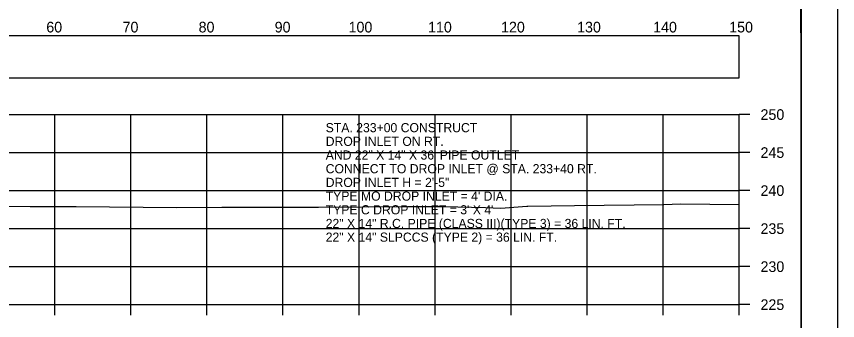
# Model space of a CAD drawing. Extents: x 1369627 to 1374022, y 380035 to 398173.
# Drawn here: x 1372153.5 to 1372261.5, y 387820.8 to 387860.8 of the extents above; entities that cross this region are included whole.
import ezdxf

# ---------------------------------------------------------------- set-up
doc = ezdxf.new("R2010")
doc.units = 0
for name, color, linetype in [('Default', 7, 'Continuous'), ('R_Axis', 7, 'Continuous'), ('R_Axis Annot', 7, 'Continuous'), ('R_Border', 7, 'Continuous'), ('R_Exist Surface', 7, 'Continuous'), ('R_Grid', 7, 'Continuous'), ('R_No Plot', 7, 'Continuous'), ('R_Water Annot', 7, 'Continuous')]:
    doc.layers.add(name, color=color, linetype=linetype)

msp = doc.modelspace()

# ---------------------------------------------------------------- linework, layer by layer
at = {"layer": 'Default'}
msp.add_lwpolyline([(1371948.53, 387852.78), (1372248.53, 387852.78), (1372248.53, 387858.3), (1371948.53, 387858.3)], close=True, dxfattribs=at)
at = {"layer": 'R_Axis'}
for p, q in [((1372248.53, 387822.93), (1372248.53, 387847.93)), ((1372249.93, 387847.93), (1372248.53, 387847.93)), ((1372249.93, 387842.93), (1372248.53, 387842.93)), ((1372249.93, 387837.93), (1372248.53, 387837.93)), ((1372249.93, 387832.93), (1372248.53, 387832.93)), ((1372249.93, 387827.93), (1372248.53, 387827.93)), ((1371948.53, 387822.93), (1372248.53, 387822.93)), ((1372158.53, 387821.53), (1372158.53, 387822.93)), ((1372168.53, 387821.53), (1372168.53, 387822.93)), ((1372178.53, 387821.53), (1372178.53, 387822.93)), ((1372188.53, 387821.53), (1372188.53, 387822.93)), ((1372198.53, 387821.53), (1372198.53, 387822.93)), ((1372208.53, 387821.53), (1372208.53, 387822.93)), ((1372218.53, 387821.53), (1372218.53, 387822.93)), ((1372228.53, 387821.53), (1372228.53, 387822.93)), ((1372238.53, 387821.53), (1372238.53, 387822.93)), ((1372248.53, 387821.53), (1372248.53, 387822.93)), ((1372249.93, 387822.93), (1372248.53, 387822.93))]:
    msp.add_line(p, q, dxfattribs=at)
at = {"layer": 'R_Border'}
msp.add_line((1372256.71, 387722.93), (1372256.71, 387928.39), dxfattribs=at)
at = {"layer": 'R_Exist Surface'}
msp.add_lwpolyline([(1372143.25, 387835.89), (1372155.27, 387835.82), (1372161.34, 387835.82), (1372174.51, 387835.73), (1372180.49, 387835.74), (1372187.88, 387835.75), (1372193.19, 387835.74), (1372204.91, 387835.85), (1372209.18, 387835.85), (1372209.7, 387835.85), (1372215.18, 387835.69), (1372217.2, 387835.62), (1372220.6, 387835.88), (1372220.75, 387835.89), (1372226.86, 387835.97), (1372238.61, 387836.12), (1372240.79, 387836.17), (1372248.53, 387836.11)], dxfattribs=at)
at = {"layer": 'R_Grid'}
for p, q in [((1371948.53, 387847.93), (1372248.53, 387847.93)), ((1372158.53, 387822.93), (1372158.53, 387847.93)), ((1372168.53, 387822.93), (1372168.53, 387847.93)), ((1372178.53, 387822.93), (1372178.53, 387847.93)), ((1372188.53, 387822.93), (1372188.53, 387847.93)), ((1372198.53, 387822.93), (1372198.53, 387847.93)), ((1372208.53, 387822.93), (1372208.53, 387847.93)), ((1372218.53, 387822.93), (1372218.53, 387847.93)), ((1372228.53, 387822.93), (1372228.53, 387847.93)), ((1372238.53, 387822.93), (1372238.53, 387847.93)), ((1372248.53, 387822.93), (1372248.53, 387847.93)), ((1371948.53, 387842.93), (1372248.53, 387842.93)), ((1371948.53, 387837.93), (1372248.53, 387837.93)), ((1371948.53, 387832.93), (1372248.53, 387832.93)), ((1371948.53, 387827.93), (1372248.53, 387827.93)), ((1371948.53, 387822.93), (1372248.53, 387822.93))]:
    msp.add_line(p, q, dxfattribs=at)
at = {"layer": 'R_No Plot'}
for points in [[(1371928.12, 387932.28), (1372261.46, 387932.28), (1372261.46, 387718.94), (1371928.12, 387718.94)], [(1372174.45, 387928.39), (1372194.07, 387928.39), (1372194.07, 387918.51), (1372210.18, 387918.51), (1372233.38, 387918.51), (1372233.38, 387885.84), (1372256.59, 387885.84), (1372256.71, 387722.93), (1371940.53, 387722.93), (1371940.53, 387928.39)]]:
    msp.add_lwpolyline(points, close=True, dxfattribs=at)

# ---------------------------------------------------------------- texts
at = {"layer": 'R_Axis Annot'}
for s, p in [('60', (1372157.41, 387858.73)), ('70', (1372167.44, 387858.73)), ('80', (1372177.44, 387858.73)), ('90', (1372187.44, 387858.73)), ('100', (1372197.16, 387858.73)), ('110', (1372207.61, 387858.73)), ('120', (1372217.21, 387858.73)), ('130', (1372227.21, 387858.73)), ('140', (1372237.21, 387858.73)), ('150', (1372247.21, 387858.73)), ('250', (1372251.33, 387847.23)), ('245', (1372251.33, 387842.23)), ('240', (1372251.33, 387837.23)), ('235', (1372251.33, 387832.23)), ('230', (1372251.33, 387827.23)), ('225', (1372251.33, 387822.23))]:
    msp.add_text(s, height=1.4, dxfattribs=at).set_placement(p)
at = {"layer": 'R_Water Annot'}
for s, p in [('STA. 233+00 CONSTRUCT', (1372194.15, 387845.61)), ('DROP INLET ON RT.', (1372194.15, 387843.81)), ('AND 22" X 14" X 36\' PIPE OUTLET', (1372194.15, 387842.01)), ('CONNECT TO DROP INLET @ STA. 233+40 RT.', (1372194.15, 387840.21)), ('DROP INLET H = 2\'-5"', (1372194.15, 387838.41)), ("TYPE MO DROP INLET = 4' DIA.", (1372194.15, 387836.61)), ("TYPE C DROP INLET = 3' X 4'", (1372194.15, 387834.81)), ('22" X 14" R.C. PIPE (CLASS III)(TYPE 3) = 36 LIN. FT.', (1372194.15, 387833.01)), ('22" X 14" SLPCCS (TYPE 2) = 36 LIN. FT.', (1372194.15, 387831.21))]:
    msp.add_text(s, height=1.2, dxfattribs=at).set_placement(p)

doc.saveas('drawing.dxf')
